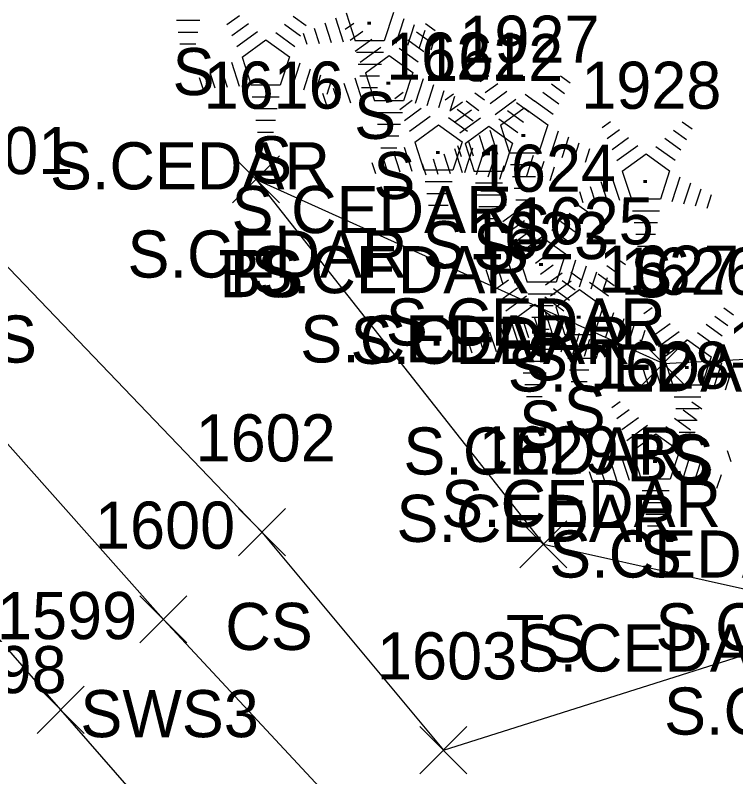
# Model space of a CAD drawing. Extents: x 1499292 to 1501024, y 534584 to 538043.
# Drawn here: x 1499887.83 to 1499918.42, y 537629.17 to 537661.49 of the extents above; entities that cross this region are included whole.
import ezdxf

# ---------------------------------------------------------------- set-up
doc = ezdxf.new("R2010")
doc.units = 0
for name, color, linetype in [('L_A', 7, 'Continuous'), ('L_C', 7, 'Continuous'), ('L_I', 7, 'Continuous'), ('L_TIC', 7, 'Continuous'), ('LELB', 7, 'Continuous'), ('LTC', 7, 'Continuous'), ('R_A', 7, 'Continuous'), ('R_I', 7, 'Continuous'), ('R_TIC', 7, 'Continuous'), ('RSW', 7, 'Continuous')]:
    doc.layers.add(name, color=color, linetype=linetype)

msp = doc.modelspace()

# ---------------------------------------------------------------- linework, layer by layer
at = {"layer": 'L_TIC'}
for points in [[(1499897.052, 537653.523), (1499899.052, 537655.523)], [(1499899.052, 537653.523), (1499897.052, 537655.523)], [(1499897.052, 537653.523), (1499899.052, 537655.523)], [(1499899.052, 537653.523), (1499897.052, 537655.523)], [(1499914.347, 537645.709), (1499916.347, 537647.709)], [(1499916.347, 537645.709), (1499914.347, 537647.709)], [(1499897.304, 537638.55), (1499899.304, 537640.55)], [(1499899.304, 537638.55), (1499897.304, 537640.55)], [(1499909.254, 537638.037), (1499911.254, 537640.037)], [(1499911.254, 537638.037), (1499909.254, 537640.037)], [(1499905.005, 537629.298), (1499907.005, 537631.298)], [(1499907.005, 537629.298), (1499905.005, 537631.298)]]:
    msp.add_lwpolyline(points, dxfattribs=at)
at = {"layer": 'LELB'}
for points in [[(1499846.934, 537679.187), (1499854.63, 537681.892), (1499855.345, 537682.192), (1499861.643, 537684.623), (1499869.851, 537675.621), (1499886.591, 537651.746), (1499898.304, 537639.55), (1499906.005, 537630.298), (1499923.982, 537635.989)], [(1499898.052, 537654.523), (1499915.347, 537646.709), (1499931.422, 537647.554), (1499937.751, 537654.019), (1499948.365, 537655.7)], [(1499898.052, 537654.523), (1499910.254, 537639.037), (1499923.982, 537635.989), (1499941.209, 537637.588), (1499959.262, 537638.094), (1499978.567, 537642.414), (1499993.025, 537642.588)]]:
    msp.add_lwpolyline(points, dxfattribs=at)
at = {"layer": 'LTC'}
for p, q in [((1499896.816, 537661.097), (1499897.345, 537661.481)), ((1499899.634, 537661.454), (1499900.183, 537661.055)), ((1499901.424, 537661.378), (1499901.755, 537660.358)), ((1499901.879, 537661.597), (1499902.266, 537660.403)), ((1499903.888, 537661.606), (1499903.497, 537660.403)), ((1499895.664, 537661.261), (1499894.675, 537661.261)), ((1499897.026, 537660.631), (1499897.729, 537661.142)), ((1499899.263, 537661.106), (1499899.942, 537660.612)), ((1499900.969, 537661.161), (1499901.24, 537660.326)), ((1499901.843, 537660.899), (1499902.198, 537661.156)), ((1499904.325, 537661.335), (1499903.987, 537660.296)), ((1499904.77, 537661.085), (1499904.482, 537660.2)), ((1499905.241, 537661.139), (1499905.66, 537660.835)), ((1499895.58, 537660.761), (1499894.748, 537660.761)), ((1499897.235, 537660.165), (1499898.114, 537660.803)), ((1499898.891, 537660.757), (1499899.701, 537660.169)), ((1499900.058, 537660.728), (1499900.21, 537660.26)), ((1499900.514, 537660.945), (1499900.725, 537660.293)), ((1499902.053, 537660.433), (1499902.582, 537660.818)), ((1499904.87, 537660.791), (1499905.42, 537660.392)), ((1499905.214, 537660.835), (1499904.977, 537660.105)), ((1499897.46, 537659.71), (1499898.471, 537660.445)), ((1499898.471, 537660.445), (1499899.469, 537659.72)), ((1499902.262, 537659.968), (1499902.966, 537660.479)), ((1499903.497, 537660.403), (1499902.266, 537660.403)), ((1499904.499, 537660.443), (1499905.178, 537659.949)), ((1499905.659, 537660.585), (1499905.472, 537660.01)), ((1499895.496, 537660.261), (1499894.821, 537660.261)), ((1499902.472, 537659.502), (1499903.35, 537660.14)), ((1499904.128, 537660.094), (1499904.938, 537659.506)), ((1499903.458, 537659.903), (1499902.314, 537659.903)), ((1499902.696, 537659.047), (1499903.708, 537659.781)), ((1499903.708, 537659.781), (1499904.705, 537659.056)), ((1499897.005, 537659.491), (1499897.336, 537658.472)), ((1499897.46, 537659.71), (1499897.847, 537658.517)), ((1499899.469, 537659.72), (1499899.077, 537658.517)), ((1499899.906, 537659.449), (1499899.568, 537658.409)), ((1499903.374, 537659.403), (1499902.386, 537659.403)), ((1499896.55, 537659.275), (1499896.821, 537658.439)), ((1499900.351, 537659.198), (1499900.063, 537658.314)), ((1499895.639, 537658.841), (1499895.791, 537658.373)), ((1499896.094, 537659.058), (1499896.306, 537658.406)), ((1499900.795, 537658.948), (1499900.558, 537658.219)), ((1499902.242, 537658.828), (1499902.573, 537657.808)), ((1499903.291, 537658.903), (1499902.459, 537658.903)), ((1499902.696, 537659.047), (1499903.083, 537657.853)), ((1499904.705, 537659.056), (1499904.314, 537657.853)), ((1499905.143, 537658.786), (1499904.805, 537657.746)), ((1499907.575, 537658.68), (1499907.93, 537658.937)), ((1499910.974, 537658.92), (1499911.393, 537658.615)), ((1499899.077, 537658.517), (1499897.847, 537658.517)), ((1499901.239, 537658.698), (1499901.053, 537658.124)), ((1499901.786, 537658.611), (1499902.058, 537657.776)), ((1499905.587, 537658.535), (1499905.3, 537657.651)), ((1499907.785, 537658.214), (1499908.314, 537658.598)), ((1499910.602, 537658.572), (1499911.152, 537658.173)), ((1499900.875, 537658.178), (1499901.028, 537657.71)), ((1499901.331, 537658.395), (1499901.543, 537657.743)), ((1499903.207, 537658.403), (1499902.532, 537658.403)), ((1499903.941, 537657.959), (1499904.296, 537658.217)), ((1499906.032, 537658.285), (1499905.795, 537657.556)), ((1499906.078, 537657.9), (1499906.432, 537658.158)), ((1499907.339, 537658.199), (1499907.759, 537657.895)), ((1499907.995, 537657.748), (1499908.698, 537658.26)), ((1499909.476, 537658.141), (1499909.895, 537657.836)), ((1499910.232, 537658.223), (1499910.911, 537657.73)), ((1499899.039, 537658.017), (1499897.894, 537658.017)), ((1499904.314, 537657.853), (1499903.083, 537657.853)), ((1499904.151, 537657.494), (1499904.68, 537657.878)), ((1499906.287, 537657.435), (1499906.817, 537657.819)), ((1499906.476, 537658.035), (1499906.289, 537657.461)), ((1499906.968, 537657.851), (1499907.518, 537657.452)), ((1499908.204, 537657.283), (1499909.082, 537657.92)), ((1499909.105, 537657.792), (1499909.655, 537657.393)), ((1499909.86, 537657.875), (1499910.67, 537657.286)), ((1499898.955, 537657.517), (1499897.967, 537657.517)), ((1499904.36, 537657.028), (1499905.064, 537657.539)), ((1499906.497, 537656.969), (1499907.201, 537657.48)), ((1499906.597, 537657.503), (1499907.277, 537657.009)), ((1499908.429, 537656.828), (1499909.44, 537657.562)), ((1499909.44, 537657.562), (1499910.437, 537656.837)), ((1499904.275, 537657.353), (1499903.131, 537657.353)), ((1499904.57, 537656.562), (1499905.448, 537657.2)), ((1499906.226, 537657.154), (1499907.036, 537656.566)), ((1499906.707, 537656.503), (1499907.585, 537657.141)), ((1499908.734, 537657.444), (1499909.413, 537656.95)), ((1499898.871, 537657.017), (1499898.04, 537657.017)), ((1499904.192, 537656.853), (1499903.203, 537656.853)), ((1499904.794, 537656.107), (1499905.806, 537656.842)), ((1499905.806, 537656.842), (1499906.803, 537656.117)), ((1499908.363, 537657.096), (1499909.172, 537656.507)), ((1499908.429, 537656.828), (1499908.816, 537655.634)), ((1499910.437, 537656.837), (1499910.046, 537655.634)), ((1499912.749, 537656.725), (1499913.104, 537656.982)), ((1499916.148, 537656.965), (1499916.567, 537656.661)), ((1499898.788, 537656.517), (1499898.113, 537656.517)), ((1499906.931, 537656.048), (1499907.943, 537656.783)), ((1499907.943, 537656.783), (1499908.94, 537656.058)), ((1499907.974, 537656.608), (1499908.305, 537655.589)), ((1499910.875, 537656.566), (1499910.537, 537655.527)), ((1499912.959, 537656.259), (1499913.488, 537656.643)), ((1499915.777, 537656.617), (1499916.326, 537656.218)), ((1499904.108, 537656.353), (1499903.276, 537656.353)), ((1499907.063, 537656.175), (1499907.275, 537655.524)), ((1499907.519, 537656.392), (1499907.79, 537655.557)), ((1499911.32, 537656.316), (1499911.032, 537655.431)), ((1499913.169, 537655.793), (1499913.872, 537656.305)), ((1499915.406, 537656.268), (1499916.085, 537655.775)), ((1499904.024, 537655.853), (1499903.349, 537655.853)), ((1499904.34, 537655.888), (1499904.671, 537654.869)), ((1499904.794, 537656.107), (1499905.182, 537654.914)), ((1499906.803, 537656.117), (1499906.412, 537654.914)), ((1499906.608, 537655.959), (1499906.76, 537655.491)), ((1499907.241, 537655.846), (1499906.903, 537654.806)), ((1499906.931, 537656.048), (1499907.318, 537654.855)), ((1499908.94, 537656.058), (1499908.549, 537654.855)), ((1499911.764, 537656.066), (1499911.527, 537655.336)), ((1499913.378, 537655.328), (1499914.257, 537655.966)), ((1499915.034, 537655.92), (1499915.844, 537655.331)), ((1499903.884, 537655.672), (1499904.156, 537654.836)), ((1499906.021, 537655.613), (1499906.292, 537654.777)), ((1499906.477, 537655.829), (1499906.807, 537654.81)), ((1499907.685, 537655.595), (1499907.398, 537654.711)), ((1499910.046, 537655.634), (1499908.816, 537655.634)), ((1499909.377, 537655.787), (1499909.04, 537654.747)), ((1499909.822, 537655.536), (1499909.535, 537654.652)), ((1499912.208, 537655.815), (1499912.022, 537655.241)), ((1499913.603, 537654.873), (1499914.614, 537655.607)), ((1499914.614, 537655.607), (1499915.612, 537654.882)), ((1499902.974, 537655.238), (1499903.126, 537654.77)), ((1499903.429, 537655.455), (1499903.641, 537654.803)), ((1499905.566, 537655.396), (1499905.777, 537654.744)), ((1499908.13, 537655.345), (1499907.893, 537654.616)), ((1499910.267, 537655.286), (1499910.03, 537654.557)), ((1499905.11, 537655.179), (1499905.262, 537654.711)), ((1499906.412, 537654.914), (1499905.182, 537654.914)), ((1499908.574, 537655.095), (1499908.387, 537654.521)), ((1499910.008, 537655.134), (1499908.863, 537655.134)), ((1499910.711, 537655.036), (1499910.524, 537654.462)), ((1499913.603, 537654.873), (1499913.99, 537653.679)), ((1499915.612, 537654.882), (1499915.22, 537653.679)), ((1499908.549, 537654.855), (1499907.318, 537654.855)), ((1499909.924, 537654.634), (1499908.936, 537654.634)), ((1499913.148, 537654.653), (1499913.479, 537653.634)), ((1499916.049, 537654.611), (1499915.711, 537653.572)), ((1499906.374, 537654.414), (1499905.229, 537654.414)), ((1499908.51, 537654.355), (1499907.366, 537654.355)), ((1499912.693, 537654.437), (1499912.964, 537653.602)), ((1499916.494, 537654.361), (1499916.206, 537653.476)), ((1499906.29, 537653.914), (1499905.302, 537653.914)), ((1499909.84, 537654.134), (1499909.009, 537654.134)), ((1499911.782, 537654.004), (1499911.934, 537653.536)), ((1499912.237, 537654.221), (1499912.449, 537653.569)), ((1499916.938, 537654.111), (1499916.701, 537653.381)), ((1499908.427, 537653.855), (1499907.438, 537653.855)), ((1499909.757, 537653.634), (1499909.082, 537653.634)), ((1499915.22, 537653.679), (1499913.99, 537653.679)), ((1499917.382, 537653.861), (1499917.196, 537653.286)), ((1499906.206, 537653.414), (1499905.374, 537653.414)), ((1499908.343, 537653.355), (1499907.511, 537653.355)), ((1499908.322, 537653.203), (1499908.677, 537653.46)), ((1499911.721, 537653.443), (1499912.14, 537653.139)), ((1499908.532, 537652.737), (1499909.061, 537653.121)), ((1499911.35, 537653.095), (1499911.899, 537652.696)), ((1499915.182, 537653.179), (1499914.037, 537653.179)), ((1499906.122, 537652.914), (1499905.447, 537652.914)), ((1499908.259, 537652.855), (1499907.584, 537652.855)), ((1499908.742, 537652.271), (1499909.445, 537652.783)), ((1499910.979, 537652.746), (1499911.658, 537652.253)), ((1499915.098, 537652.679), (1499914.11, 537652.679)), ((1499908.951, 537651.806), (1499909.83, 537652.444)), ((1499910.607, 537652.398), (1499911.417, 537651.809)), ((1499909.176, 537651.351), (1499910.187, 537652.085)), ((1499910.187, 537652.085), (1499911.185, 537651.36)), ((1499915.014, 537652.179), (1499914.183, 537652.179)), ((1499914.931, 537651.679), (1499914.256, 537651.679)), ((1499909.176, 537651.351), (1499909.563, 537650.157)), ((1499911.185, 537651.36), (1499910.793, 537650.157)), ((1499908.721, 537651.131), (1499909.052, 537650.112)), ((1499909.923, 537650.972), (1499910.278, 537651.229)), ((1499911.622, 537651.089), (1499911.284, 537650.05)), ((1499913.322, 537651.212), (1499913.741, 537650.908)), ((1499907.81, 537650.699), (1499908.022, 537650.047)), ((1499908.266, 537650.915), (1499908.537, 537650.08)), ((1499910.133, 537650.506), (1499910.662, 537650.89)), ((1499912.067, 537650.839), (1499911.779, 537649.954)), ((1499912.95, 537650.864), (1499913.5, 537650.465)), ((1499907.355, 537650.482), (1499907.507, 537650.014)), ((1499908.027, 537650.344), (1499908.382, 537650.601)), ((1499910.343, 537650.04), (1499911.046, 537650.552)), ((1499911.425, 537650.584), (1499911.845, 537650.28)), ((1499912.511, 537650.589), (1499912.274, 537649.859)), ((1499912.58, 537650.515), (1499913.259, 537650.022)), ((1499908.237, 537649.878), (1499908.766, 537650.263)), ((1499910.793, 537650.157), (1499909.563, 537650.157)), ((1499910.552, 537649.575), (1499911.43, 537650.213)), ((1499911.054, 537650.236), (1499911.604, 537649.837)), ((1499912.208, 537650.167), (1499913.018, 537649.578)), ((1499912.955, 537650.339), (1499912.769, 537649.764)), ((1499908.446, 537649.413), (1499909.15, 537649.924)), ((1499910.683, 537649.888), (1499911.363, 537649.394)), ((1499910.777, 537649.12), (1499911.788, 537649.854)), ((1499911.788, 537649.854), (1499912.785, 537649.129)), ((1499908.656, 537648.947), (1499909.534, 537649.585)), ((1499910.755, 537649.657), (1499909.61, 537649.657)), ((1499910.312, 537649.539), (1499911.122, 537648.95)), ((1499908.88, 537648.492), (1499909.892, 537649.226)), ((1499910.671, 537649.157), (1499909.683, 537649.157)), ((1499909.892, 537649.226), (1499910.889, 537648.501)), ((1499910.777, 537649.12), (1499911.164, 537647.926)), ((1499912.785, 537649.129), (1499912.394, 537647.926)), ((1499914.513, 537648.831), (1499914.867, 537649.089)), ((1499917.911, 537649.072), (1499918.33, 537648.767)), ((1499910.322, 537648.9), (1499910.653, 537647.881)), ((1499913.223, 537648.858), (1499912.885, 537647.819)), ((1499914.722, 537648.366), (1499915.251, 537648.75)), ((1499908.88, 537648.492), (1499909.268, 537647.298)), ((1499909.411, 537648.468), (1499909.623, 537647.816)), ((1499910.587, 537648.657), (1499909.756, 537648.657)), ((1499909.867, 537648.684), (1499910.138, 537647.849)), ((1499910.889, 537648.501), (1499910.498, 537647.298)), ((1499913.668, 537648.608), (1499913.38, 537647.723)), ((1499914.932, 537647.9), (1499915.635, 537648.411)), ((1499917.54, 537648.723), (1499918.089, 537648.324)), ((1499908.426, 537648.273), (1499908.757, 537647.253)), ((1499908.956, 537648.251), (1499909.108, 537647.783)), ((1499910.504, 537648.157), (1499909.829, 537648.157)), ((1499911.327, 537648.23), (1499910.989, 537647.191)), ((1499914.112, 537648.358), (1499913.875, 537647.628)), ((1499914.556, 537648.108), (1499914.37, 537647.533)), ((1499917.169, 537648.375), (1499917.848, 537647.881)), ((1499907.515, 537647.84), (1499907.727, 537647.188)), ((1499907.97, 537648.056), (1499908.242, 537647.221)), ((1499912.394, 537647.926), (1499911.164, 537647.926)), ((1499911.771, 537647.98), (1499911.484, 537647.095)), ((1499915.141, 537647.434), (1499916.02, 537648.072)), ((1499916.798, 537648.027), (1499917.607, 537647.438)), ((1499907.06, 537647.623), (1499907.212, 537647.155)), ((1499912.216, 537647.73), (1499911.979, 537647)), ((1499912.66, 537647.48), (1499912.473, 537646.905)), ((1499915.366, 537646.979), (1499916.378, 537647.714)), ((1499916.378, 537647.714), (1499917.375, 537646.989)), ((1499910.498, 537647.298), (1499909.268, 537647.298)), ((1499912.356, 537647.426), (1499911.211, 537647.426)), ((1499910.46, 537646.798), (1499909.315, 537646.798)), ((1499912.272, 537646.926), (1499911.284, 537646.926)), ((1499915.366, 537646.979), (1499915.753, 537645.786)), ((1499917.375, 537646.989), (1499916.983, 537645.786)), ((1499914.456, 537646.544), (1499914.727, 537645.708)), ((1499914.911, 537646.76), (1499915.242, 537645.741)), ((1499917.812, 537646.718), (1499917.474, 537645.678)), ((1499910.376, 537646.298), (1499909.388, 537646.298)), ((1499912.188, 537646.426), (1499911.357, 537646.426)), ((1499914, 537646.327), (1499914.212, 537645.676)), ((1499918.257, 537646.468), (1499917.969, 537645.583)), ((1499912.105, 537645.926), (1499911.43, 537645.926)), ((1499913.545, 537646.111), (1499913.697, 537645.643)), ((1499910.292, 537645.798), (1499909.46, 537645.798)), ((1499916.983, 537645.786), (1499915.753, 537645.786)), ((1499910.208, 537645.298), (1499909.533, 537645.298)), ((1499916.945, 537645.286), (1499915.8, 537645.286)), ((1499913.164, 537644.843), (1499913.518, 537645.101)), ((1499916.562, 537645.084), (1499916.981, 537644.779)), ((1499913.373, 537644.378), (1499913.902, 537644.762)), ((1499916.861, 537644.786), (1499915.873, 537644.786)), ((1499916.191, 537644.736), (1499916.74, 537644.336)), ((1499913.583, 537643.912), (1499914.287, 537644.423)), ((1499915.82, 537644.387), (1499916.499, 537643.893)), ((1499916.778, 537644.286), (1499915.946, 537644.286)), ((1499913.792, 537643.446), (1499914.671, 537644.084)), ((1499915.449, 537644.039), (1499916.258, 537643.45)), ((1499914.017, 537642.991), (1499915.029, 537643.726)), ((1499915.029, 537643.726), (1499916.026, 537643.001)), ((1499916.694, 537643.786), (1499916.019, 537643.786)), ((1499914.017, 537642.991), (1499914.404, 537641.798)), ((1499916.026, 537643.001), (1499915.635, 537641.798)), ((1499918.063, 537643.017), (1499918.215, 537642.549)), ((1499913.562, 537642.772), (1499913.893, 537641.753)), ((1499916.463, 537642.73), (1499916.125, 537641.691)), ((1499912.652, 537642.339), (1499912.863, 537641.688)), ((1499913.107, 537642.556), (1499913.378, 537641.721)), ((1499916.908, 537642.48), (1499916.62, 537641.595)), ((1499912.196, 537642.123), (1499912.348, 537641.655)), ((1499917.352, 537642.23), (1499917.115, 537641.5)), ((1499917.797, 537641.979), (1499917.61, 537641.405)), ((1499915.635, 537641.798), (1499914.404, 537641.798)), ((1499915.596, 537641.298), (1499914.452, 537641.298)), ((1499915.512, 537640.798), (1499914.524, 537640.798)), ((1499915.429, 537640.298), (1499914.597, 537640.298)), ((1499915.345, 537639.798), (1499914.67, 537639.798))]:
    msp.add_line(p, q, dxfattribs=at)
at = {"layer": 'R_TIC'}
for points in [[(1499893.119, 537634.847), (1499895.119, 537636.847)], [(1499895.119, 537634.847), (1499893.119, 537636.847)], [(1499888.752, 537631.008), (1499890.752, 537633.008)], [(1499890.752, 537631.008), (1499888.752, 537633.008)]]:
    msp.add_lwpolyline(points, dxfattribs=at)
at = {"layer": 'RSW'}
for points in [[(1499852.884, 537673.411), (1499857.278, 537677.521), (1499874.596, 537657.81), (1499894.119, 537635.847), (1499912.539, 537616.07), (1499915.735, 537611.144), (1499917.779, 537609.039)], [(1499852.884, 537673.411), (1499870.266, 537654.325), (1499889.752, 537632.008), (1499904.837, 537614.724), (1499909.177, 537610.062), (1499910.819, 537607.885)]]:
    msp.add_lwpolyline(points, dxfattribs=at)

# ---------------------------------------------------------------- texts
at = {"layer": 'L_A'}
for s, p in [('S', (1499894.506, 537658.098)), ('S', (1499902.216, 537656.241)), ('S', (1499897.797, 537654.354)), ('S', (1499903.034, 537653.691)), ('S', (1499908.766, 537651.471)), ('S', (1499905.132, 537650.751)), ('S', (1499907.269, 537650.692)), ('TS', (1499896.461, 537649.523)), ('BS', (1499896.493, 537649.523)), ('S', (1499913.94, 537649.517)), ('CS', (1499885.032, 537646.746)), ('S', (1499909.513, 537645.995)), ('S', (1499911.114, 537643.764)), ('S', (1499909.218, 537643.136)), ('BS', (1499913.788, 537641.709)), ('S', (1499915.703, 537641.623)), ('S', (1499914.354, 537637.635)), ('CS', (1499896.745, 537634.55)), ('TS', (1499908.663, 537634.037))]:
    msp.add_text(s, height=2, dxfattribs=at).set_placement(p)
at = {"layer": 'L_C'}
for p in [(1499889.301, 537654.098), (1499897.012, 537652.241), (1499892.592, 537650.354), (1499897.829, 537649.691), (1499903.561, 537647.471), (1499899.927, 537646.751), (1499902.064, 537646.692), (1499908.735, 537645.517), (1499904.308, 537641.995), (1499905.909, 537639.764), (1499904.013, 537639.136), (1499910.498, 537637.623), (1499915.016, 537634.53), (1499909.15, 537633.635), (1499915.376, 537630.957)]:
    msp.add_text('S.CEDAR', height=2, dxfattribs=at).set_placement(p)
at = {"layer": 'L_I'}
for s, p in [('1927', (1499906.687, 537659.471)), ('1621', (1499903.573, 537658.751)), ('1622', (1499905.143, 537658.692)), ('1616', (1499895.824, 537657.523)), ('1616', (1499895.824, 537657.523)), ('1928', (1499911.861, 537657.517)), ('1601', (1499884.339, 537654.746)), ('1624', (1499907.387, 537653.995)), ('1625', (1499908.988, 537651.764)), ('1623', (1499907.092, 537651.136)), ('1627', (1499912.607, 537649.709)), ('1626', (1499913.522, 537649.623)), ('1632', (1499918.095, 537646.53)), ('1628', (1499912.228, 537645.635)), ('1602', (1499895.485, 537642.55)), ('1629', (1499907.506, 537642.037)), ('1603', (1499903.187, 537633.298)), ('1598', (1499884.059, 537632.716))]:
    msp.add_text(s, height=2, dxfattribs=at).set_placement(p)
at = {"layer": 'LTC'}
for p in [(1499902.773, 537661.345), (1499898.354, 537659.458), (1499903.59, 537658.795), (1499909.323, 537656.575), (1499905.689, 537655.855), (1499907.825, 537655.796), (1499914.497, 537654.621), (1499910.07, 537651.099), (1499911.671, 537648.868), (1499909.775, 537648.24), (1499916.26, 537646.727), (1499914.911, 537642.739)]:
    msp.add_text('.', height=1.037, rotation=270, dxfattribs=at).set_placement(p)
at = {"layer": 'R_A'}
msp.add_text('SWS3', height=2, dxfattribs=at).set_placement((1499890.591, 537630.847))
at = {"layer": 'R_I'}
for s, p in [('1600', (1499891.213, 537638.847)), ('1599', (1499887.051, 537635.008))]:
    msp.add_text(s, height=2, dxfattribs=at).set_placement(p)

doc.saveas('drawing.dxf')
